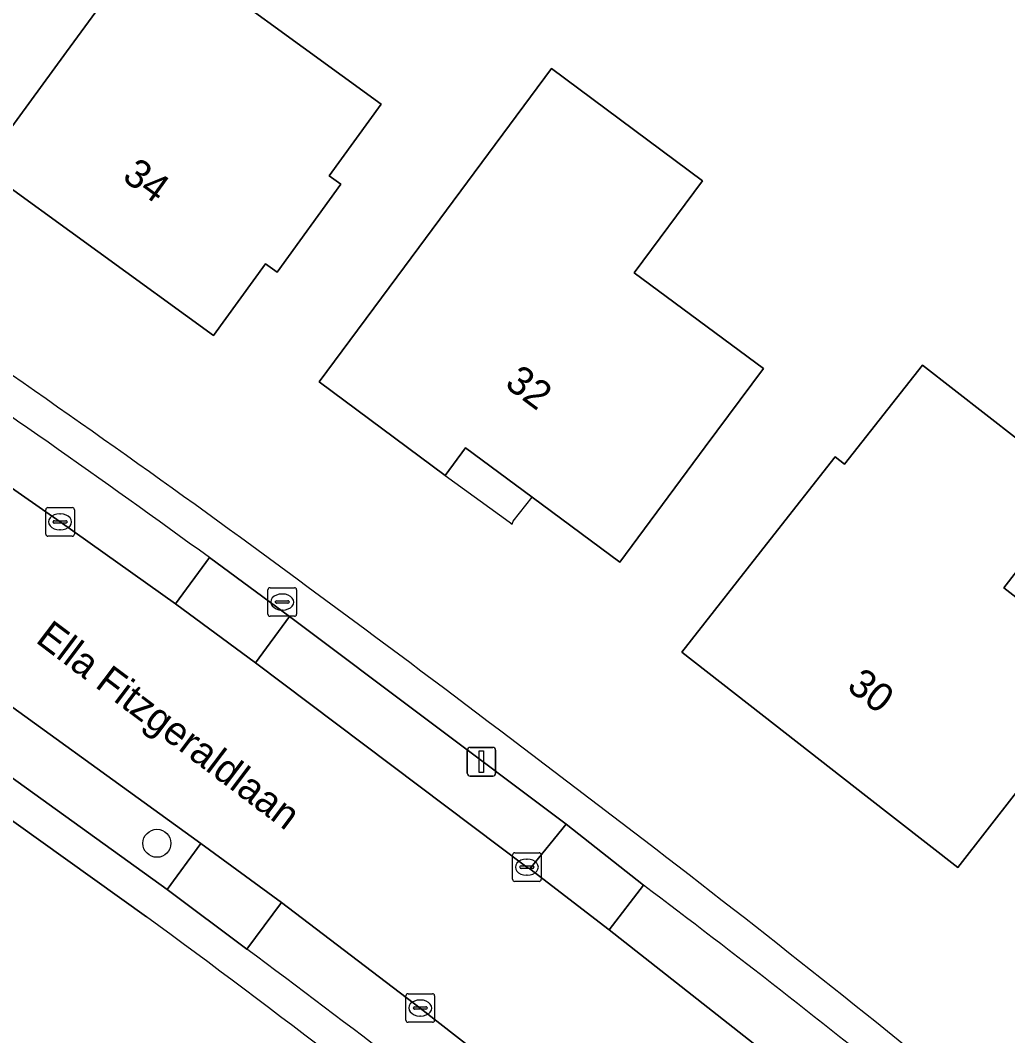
# Model space of a CAD drawing. Extents: x 160455 to 162082, y 388339 to 389736.
# Drawn here: x 160835.92 to 160870.41, y 389354.05 to 389389.53 of the extents above; entities that cross this region are included whole.
import ezdxf

# ---------------------------------------------------------------- set-up
doc = ezdxf.new("R2010")
doc.units = 0
for name, color, linetype in [('IMGEO_Boom', 7, 'Continuous'), ('IMGEO_Brandkraan', 7, 'Continuous'), ('IMGEO_Erf', 7, 'Continuous'), ('IMGEO_Kolk', 7, 'Continuous'), ('IMGEO_Lichtmast', 7, 'Continuous'), ('IMGEO_Openbare_ruimte_label', 7, 'Continuous'), ('IMGEO_Pand', 7, 'Continuous'), ('IMGEO_Pand_nummerreeks', 7, 'Continuous'), ('IMGEO_Pand_overbouw', 7, 'Continuous'), ('IMGEO_Parkeervlak_open', 7, 'Continuous'), ('IMGEO_Rijbaan_lokaal_gesloten', 7, 'Continuous'), ('IMGEO_Voetpad_open', 7, 'Continuous')]:
    doc.layers.add(name, color=color, linetype=linetype)

msp = doc.modelspace()

# ---------------------------------------------------------------- linework, layer by layer
at = {"layer": 'IMGEO_Boom'}
msp.add_circle((160840.694, 389360.776), 0.489, dxfattribs=at)
at = {"layer": 'IMGEO_Brandkraan'}
for p, q in [((160844.571, 389368.78), (160844.571, 389369.632)), ((160844.646, 389369.706), (160845.498, 389369.706)), ((160845.059, 389369.486), (160845.084, 389369.486)), ((160845.572, 389369.632), (160845.572, 389368.78)), ((160844.83, 389369.2), (160844.83, 389369.212)), ((160845.268, 389369.163), (160844.87, 389369.163)), ((160844.873, 389369.249), (160845.271, 389369.249)), ((160845.314, 389369.212), (160845.314, 389369.2)), ((160845.082, 389368.926), (160845.057, 389368.926)), ((160845.498, 389368.706), (160844.646, 389368.706))]:
    msp.add_line(p, q, dxfattribs=at)
for points in [[(160844.571, 389368.78), (160844.571, 389369.632)], [(160844.646, 389369.706), (160845.498, 389369.706)], [(160845.572, 389369.632), (160845.572, 389368.78)], [(160845.498, 389368.706), (160844.646, 389368.706)]]:
    msp.add_lwpolyline(points, dxfattribs=at)
for centre, radius, start, end in [((160844.648, 389369.63), 0.0765, 91.552, 178.448), ((160844.648, 389369.63), 0.0765, 91.552, 178.448), ((160845.496, 389369.63), 0.0765, 1.552, 88.448), ((160845.496, 389369.63), 0.0765, 1.552, 88.448), ((160844.87, 389369.209), 0.0403, 85.8775, 175.7526), ((160844.867, 389369.199), 0.0366, 178.938, 274.7102), ((160845.271, 389369.206), 0.043, 264.8664, 352.4533), ((160845.275, 389369.211), 0.0386, 1.7309, 96.639), ((160844.648, 389368.782), 0.0765, 181.552, 268.448), ((160844.648, 389368.782), 0.0765, 181.552, 268.448), ((160845.496, 389368.782), 0.0765, 271.552, 358.448), ((160845.496, 389368.782), 0.0765, 271.552, 358.448)]:
    msp.add_arc(centre, radius, start, end, dxfattribs=at)
for centre, major_axis, ratio, start_param, end_param in [((160845.058, 389369.206), (-0.387, 0.002), 0.722429, 4.712389, 7.853982), ((160845.083, 389369.206), (-0.39, 0.002), 0.717154, 1.570796, 4.712389)]:
    msp.add_ellipse(centre, major_axis=major_axis, ratio=ratio, start_param=start_param, end_param=end_param, dxfattribs=at)
at = {"layer": 'IMGEO_Erf'}
for points in [[(160847.119, 389383.801), (160844.895, 389380.728), (160844.49, 389381.021), (160842.676, 389378.514), (160834.584, 389384.388), (160837.534, 389388.426), (160840.482, 389392.46), (160848.529, 389386.601), (160846.715, 389384.094)], [(160859.751, 389383.925), (160857.366, 389380.705), (160861.875, 389377.366), (160859.843, 389374.622), (160856.867, 389370.603), (160853.803, 389372.871), (160851.472, 389374.597), (160850.757, 389373.631), (160846.36, 389376.9), (160849.338, 389380.917), (160854.473, 389387.843)], [(160874.009, 389366.791), (160871.738, 389363.875), (160868.666, 389359.929), (160865.454, 389362.434), (160862.258, 389364.928), (160859.027, 389367.448), (160862.112, 389371.384), (160864.382, 389374.281), (160864.713, 389374.022), (160867.427, 389377.485), (160872.966, 389373.166), (160870.27, 389369.703)]]:
    msp.add_lwpolyline(points, close=True, dxfattribs=at)
msp.add_lwpolyline([(160840.336, 389358.21), (160826.503, 389368.109)], dxfattribs=at)
for centre, radius, start, end in [((160557.528, 388977.44), 486.926, 54.24839, 56.09534), ((160482.06, 388875.95), 613.388, 52.601686, 54.066327), ((160572.063, 388988.739), 469.132, 51.05152, 52.96792), ((160578.731, 389002.725), 441.369, 51.44538, 53.65028)]:
    msp.add_arc(centre, radius, start, end, dxfattribs=at)
at = {"layer": 'IMGEO_Kolk'}
for p, q in [((160836.812, 389371.578), (160836.812, 389372.43)), ((160836.887, 389372.504), (160837.739, 389372.504)), ((160837.813, 389372.43), (160837.813, 389371.578)), ((160837.071, 389371.998), (160837.071, 389372.01)), ((160837.509, 389371.961), (160837.111, 389371.961)), ((160837.114, 389372.047), (160837.512, 389372.047)), ((160837.3, 389372.284), (160837.325, 389372.284)), ((160837.555, 389372.01), (160837.555, 389371.998)), ((160837.323, 389371.724), (160837.298, 389371.724)), ((160837.739, 389371.504), (160836.887, 389371.504)), ((160853.114, 389359.518), (160853.114, 389360.37)), ((160853.189, 389360.444), (160854.041, 389360.444)), ((160854.115, 389360.37), (160854.115, 389359.518)), ((160853.373, 389359.938), (160853.373, 389359.95)), ((160853.811, 389359.901), (160853.413, 389359.901)), ((160853.416, 389359.987), (160853.814, 389359.987)), ((160853.602, 389360.224), (160853.627, 389360.224)), ((160853.857, 389359.95), (160853.857, 389359.938)), ((160853.625, 389359.664), (160853.6, 389359.664)), ((160854.041, 389359.444), (160853.189, 389359.444)), ((160849.391, 389354.596), (160849.391, 389355.448)), ((160849.466, 389355.522), (160850.318, 389355.522)), ((160849.879, 389355.302), (160849.904, 389355.302)), ((160850.392, 389355.448), (160850.392, 389354.596)), ((160849.65, 389355.016), (160849.65, 389355.028)), ((160850.088, 389354.979), (160849.69, 389354.979)), ((160849.693, 389355.065), (160850.091, 389355.065)), ((160850.134, 389355.028), (160850.134, 389355.016)), ((160849.902, 389354.742), (160849.877, 389354.742)), ((160850.318, 389354.522), (160849.466, 389354.522))]:
    msp.add_line(p, q, dxfattribs=at)
for points in [[(160836.812, 389371.578), (160836.812, 389372.43)], [(160836.887, 389372.504), (160837.739, 389372.504)], [(160837.813, 389372.43), (160837.813, 389371.578)], [(160837.739, 389371.504), (160836.887, 389371.504)], [(160853.114, 389359.518), (160853.114, 389360.37)], [(160853.189, 389360.444), (160854.041, 389360.444)], [(160854.115, 389360.37), (160854.115, 389359.518)], [(160854.041, 389359.444), (160853.189, 389359.444)], [(160849.391, 389354.596), (160849.391, 389355.448)], [(160849.466, 389355.522), (160850.318, 389355.522)], [(160850.392, 389355.448), (160850.392, 389354.596)], [(160850.318, 389354.522), (160849.466, 389354.522)]]:
    msp.add_lwpolyline(points, dxfattribs=at)
for centre, radius, start, end in [((160836.889, 389372.428), 0.0765, 91.552, 178.448), ((160836.889, 389372.428), 0.0765, 91.552, 178.448), ((160837.737, 389372.428), 0.0765, 1.552, 88.448), ((160837.737, 389372.428), 0.0765, 1.552, 88.448), ((160837.111, 389372.007), 0.0403, 85.8775, 175.7526), ((160837.108, 389371.997), 0.0366, 178.938, 274.7102), ((160837.512, 389372.004), 0.043, 264.8664, 352.4533), ((160837.516, 389372.009), 0.0386, 1.7309, 96.639), ((160836.889, 389371.58), 0.0765, 181.552, 268.448), ((160836.889, 389371.58), 0.0765, 181.552, 268.448), ((160837.737, 389371.58), 0.0765, 271.552, 358.448), ((160837.737, 389371.58), 0.0765, 271.552, 358.448), ((160853.191, 389360.368), 0.0765, 91.552, 178.448), ((160853.191, 389360.368), 0.0765, 91.552, 178.448), ((160854.039, 389360.368), 0.0765, 1.552, 88.448), ((160854.039, 389360.368), 0.0765, 1.552, 88.448), ((160853.413, 389359.947), 0.0403, 85.8775, 175.7526), ((160853.41, 389359.937), 0.0366, 178.938, 274.7102), ((160853.814, 389359.944), 0.043, 264.8664, 352.4533), ((160853.818, 389359.949), 0.0386, 1.7309, 96.639), ((160853.191, 389359.52), 0.0765, 181.552, 268.448), ((160853.191, 389359.52), 0.0765, 181.552, 268.448), ((160854.039, 389359.52), 0.0765, 271.552, 358.448), ((160854.039, 389359.52), 0.0765, 271.552, 358.448), ((160849.468, 389355.446), 0.0765, 91.552, 178.448), ((160849.468, 389355.446), 0.0765, 91.552, 178.448), ((160850.316, 389355.446), 0.0765, 1.552, 88.448), ((160850.316, 389355.446), 0.0765, 1.552, 88.448), ((160849.69, 389355.025), 0.0403, 85.8775, 175.7526), ((160849.687, 389355.015), 0.0366, 178.938, 274.7102), ((160850.091, 389355.022), 0.043, 264.8664, 352.4533), ((160850.095, 389355.027), 0.0386, 1.7309, 96.639), ((160849.468, 389354.598), 0.0765, 181.552, 268.448), ((160849.468, 389354.598), 0.0765, 181.552, 268.448), ((160850.316, 389354.598), 0.0765, 271.552, 358.448), ((160850.316, 389354.598), 0.0765, 271.552, 358.448)]:
    msp.add_arc(centre, radius, start, end, dxfattribs=at)
for centre, major_axis, ratio, start_param, end_param in [((160837.299, 389372.004), (-0.387, 0.002), 0.722429, 4.712389, 7.853982), ((160837.324, 389372.004), (-0.39, 0.002), 0.717154, 1.570796, 4.712389), ((160853.601, 389359.944), (-0.387, 0.002), 0.722429, 4.712389, 7.853982), ((160853.626, 389359.944), (-0.39, 0.002), 0.717154, 1.570796, 4.712389), ((160849.878, 389355.022), (-0.387, 0.002), 0.722429, 4.712389, 7.853982), ((160849.903, 389355.022), (-0.39, 0.002), 0.717154, 1.570796, 4.712389)]:
    msp.add_ellipse(centre, major_axis=major_axis, ratio=ratio, start_param=start_param, end_param=end_param, dxfattribs=at)
at = {"layer": 'IMGEO_Lichtmast'}
for p, q in [((160851.534, 389363.227), (160851.534, 389364.027)), ((160851.534, 389364.027), (160851.534, 389363.227)), ((160851.634, 389364.127), (160852.424, 389364.127)), ((160852.424, 389364.127), (160851.634, 389364.127)), ((160852.524, 389364.027), (160852.524, 389363.227)), ((160852.524, 389363.227), (160852.524, 389364.027)), ((160852.424, 389363.127), (160851.634, 389363.127)), ((160851.634, 389363.127), (160852.424, 389363.127))]:
    msp.add_line(p, q, dxfattribs=at)
msp.add_lwpolyline([(160851.954, 389364.002), (160852.104, 389364.002), (160852.104, 389363.252), (160851.954, 389363.252), (160851.954, 389364.002)], dxfattribs=at)
for centre, start, end in [((160851.634, 389364.027), 90, 180), ((160851.634, 389364.027), 90, 180), ((160852.424, 389364.027), 0, 90), ((160852.424, 389364.027), 360, 90), ((160851.634, 389363.227), 180, 270), ((160851.634, 389363.227), 180, 270), ((160852.424, 389363.227), 270, 0), ((160852.424, 389363.227), 270, 0)]:
    msp.add_arc(centre, 0.1, start, end, dxfattribs=at)
at = {"layer": 'IMGEO_Pand'}
for points in [[(160847.119, 389383.801), (160846.715, 389384.094), (160848.529, 389386.601), (160840.482, 389392.46), (160837.534, 389388.426), (160834.584, 389384.388), (160842.676, 389378.514), (160844.49, 389381.021), (160844.895, 389380.728)], [(160850.757, 389373.631), (160851.472, 389374.597), (160853.803, 389372.871), (160856.867, 389370.603), (160859.843, 389374.622), (160861.875, 389377.366), (160857.366, 389380.705), (160859.751, 389383.925), (160854.473, 389387.843), (160849.338, 389380.917), (160846.36, 389376.9)], [(160871.738, 389363.875), (160874.009, 389366.791), (160870.27, 389369.703), (160872.966, 389373.166), (160867.427, 389377.485), (160864.713, 389374.022), (160864.382, 389374.281), (160862.112, 389371.384), (160859.027, 389367.448), (160862.258, 389364.928), (160865.454, 389362.434), (160868.666, 389359.929)]]:
    msp.add_lwpolyline(points, close=True, dxfattribs=at)
at = {"layer": 'IMGEO_Pand_overbouw'}
msp.add_lwpolyline([(160853.803, 389372.871), (160851.472, 389374.597), (160850.757, 389373.631), (160852.999, 389372.005), (160853.102, 389371.93), (160853.14, 389372.026)], close=True, dxfattribs=at)
at = {"layer": 'IMGEO_Parkeervlak_open'}
for points in [[(160831.193, 389378.717), (160830.05, 389377.07), (160837.313, 389372.006), (160841.338, 389369.143), (160842.526, 389370.757)], [(160857.69, 389359.312), (160856.488, 389357.754), (160865.899, 389350.346), (160867.177, 389351.891)], [(160854.546, 389348.849), (160855.76, 389350.439), (160849.892, 389355.021), (160845.041, 389358.705), (160843.836, 389357.082)]]:
    msp.add_lwpolyline(points, dxfattribs=at)
for points in [[(160841.056, 389359.161), (160842.231, 389360.775), (160833.338, 389367.197), (160831.507, 389368.499), (160830.341, 389366.866)], [(160844.138, 389367.076), (160853.616, 389359.944), (160853.716, 389359.879), (160854.987, 389361.439), (160845.328, 389368.704)]]:
    msp.add_lwpolyline(points, close=True, dxfattribs=at)
for centre, radius, start, end in [((160598.121, 389034.835), 415.425, 53.96172, 55.8719), ((160664.021, 389101.951), 322.091, 50.89512, 53.03783), ((160583.921, 389007.886), 435.308, 51.56071, 53.33882)]:
    msp.add_arc(centre, radius, start, end, dxfattribs=at)
at = {"layer": 'IMGEO_Rijbaan_lokaal_gesloten'}
for points in [[(160911.485, 389309.259), (160902.92, 389317.666), (160900.321, 389320.148), (160891.531, 389328.296), (160888.956, 389330.637), (160879.951, 389338.556), (160877.325, 389340.82), (160875.942, 389341.983), (160869.711, 389347.22), (160868.603, 389348.147), (160865.899, 389350.346), (160856.488, 389357.754), (160853.716, 389359.879), (160853.616, 389359.944), (160844.138, 389367.076), (160841.338, 389369.143), (160837.313, 389372.006), (160830.05, 389377.07), (160827.184, 389379.025), (160817.362, 389385.583), (160814.445, 389387.468), (160805.366, 389393.166)], [(160814.084, 389380.309), (160817.209, 389378.269), (160819.024, 389377.061), (160828.645, 389370.503), (160831.507, 389368.499), (160833.338, 389367.197), (160842.231, 389360.775), (160845.041, 389358.705), (160849.892, 389355.021), (160855.76, 389350.439), (160858.507, 389348.279), (160865.491, 389342.655), (160869.244, 389339.515), (160871.919, 389337.262), (160879.645, 389330.591), (160883.699, 389326.99), (160886.274, 389324.661), (160891.619, 389319.752), (160891.751, 389319.634), (160891.835, 389319.559)]]:
    msp.add_lwpolyline(points, dxfattribs=at)
at = {"layer": 'IMGEO_Voetpad_open'}
for points in [[(160843.836, 389357.082), (160841.056, 389359.161), (160830.341, 389366.866), (160827.52, 389368.887), (160816.097, 389376.599), (160813.007, 389378.609), (160801.869, 389385.667), (160798.885, 389387.484), (160796.324, 389389.027), (160793.319, 389390.801), (160786.61, 389394.752)], [(160842.526, 389370.757), (160845.328, 389368.704), (160854.987, 389361.439), (160857.69, 389359.312)], [(160826.503, 389368.109), (160840.336, 389358.21)]]:
    msp.add_lwpolyline(points, dxfattribs=at)
for points in [[(160844.138, 389367.076), (160845.328, 389368.704), (160842.526, 389370.757), (160841.338, 389369.143)], [(160856.488, 389357.754), (160857.69, 389359.312), (160854.987, 389361.439), (160853.716, 389359.879)], [(160841.056, 389359.161), (160843.836, 389357.082), (160845.041, 389358.705), (160842.231, 389360.775)]]:
    msp.add_lwpolyline(points, close=True, dxfattribs=at)
for centre, radius, start, end in [((160557.528, 388977.44), 486.926, 54.24839, 56.09534), ((160598.121, 389034.835), 415.425, 53.96172, 55.8719), ((160482.06, 388875.95), 613.388, 52.601686, 54.066327), ((160572.063, 388988.739), 469.132, 51.05152, 52.96792), ((160664.021, 389101.951), 322.091, 50.89512, 53.03783), ((160578.731, 389002.725), 441.369, 51.44538, 53.65028), ((160583.921, 389007.886), 435.308, 51.56071, 53.33882)]:
    msp.add_arc(centre, radius, start, end, dxfattribs=at)

# ---------------------------------------------------------------- texts
at = {"layer": 'IMGEO_Openbare_ruimte_label'}
msp.add_text('Ella Fitzgeraldlaan', height=1, rotation=322.9696, dxfattribs=at).set_placement((160836.419, 389367.825))
at = {"layer": 'IMGEO_Pand_nummerreeks'}
for s, rotation, p in [('34', 324.024, (160839.442, 389383.976)), ('32', 323.4869, (160852.801, 389376.75)), ('30', 322.0436, (160864.747, 389366.181))]:
    msp.add_text(s, height=1, rotation=rotation, dxfattribs=at).set_placement(p)

doc.saveas('drawing.dxf')
